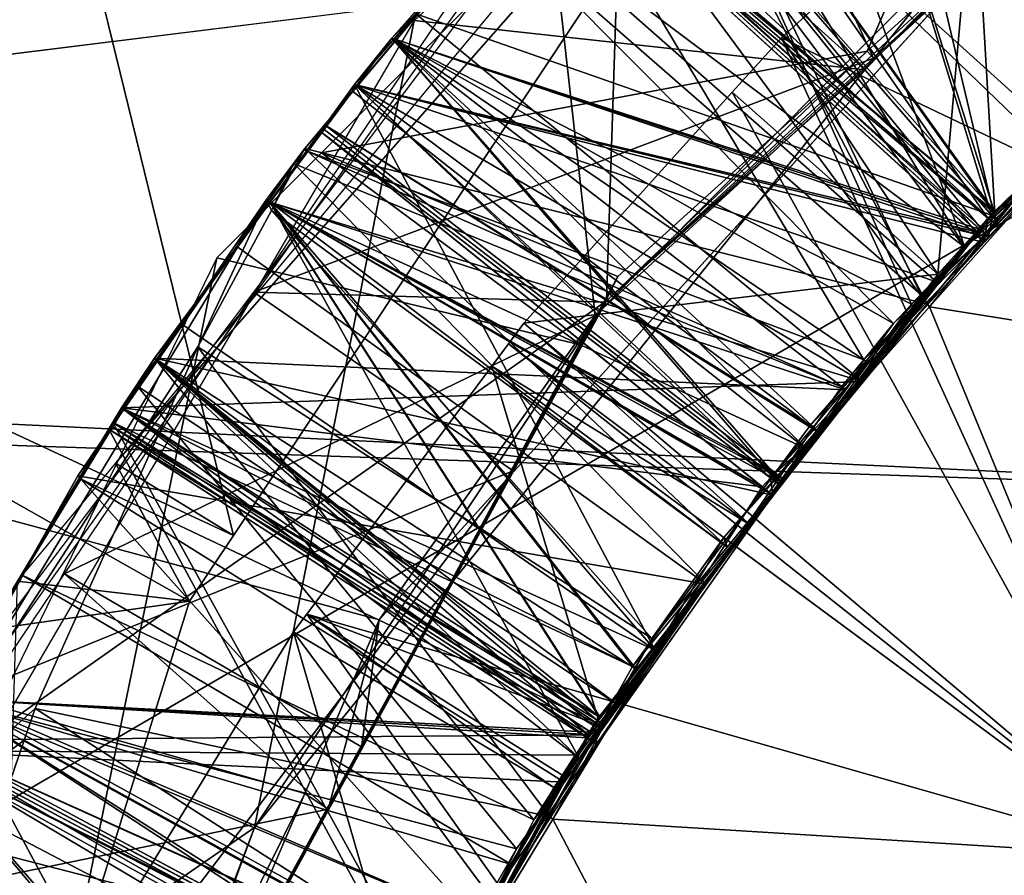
# Model space of a CAD drawing. Extents: x 0 to 200, y 18 to 95.
# Tile 286 of 491: x 143.08 to 143.525, y 48.11 to 48.497. Entities that reach past the tile are written whole.
import ezdxf

# ---------------------------------------------------------------- set-up
doc = ezdxf.new("R2010")
doc.units = 0

msp = doc.modelspace()

# ---------------------------------------------------------------- linework, layer by layer
for points in [[(98.615891, 49.815205, 36.34074), (174.799988, 52.227016, 37.339745), (174.799988, 47.227016, 36)], [(174.799988, 52.227016, 54.660255), (117.93441, 49.815205, 55.65926), (174.799988, 47.227016, 56)], [(141.5, 51.127014, 39.245003), (148.199997, 47.227016, 38.200001), (141.5, 47.227016, 38.200001)], [(141.5, 51.127014, 39.245003), (148.199997, 51.127014, 39.245003), (148.199997, 47.227016, 38.200001)], [(148.199997, 51.127014, 52.754997), (141.5, 51.127014, 52.754997), (141.5, 47.227016, 53.799999)], [(148.199997, 47.227016, 53.799999), (148.199997, 51.127014, 52.754997), (141.5, 47.227016, 53.799999)], [(159.5, 47.227016, 39.400002), (133, 50.527016, 40.284233), (133, 47.227016, 39.400002)], [(159.5, 50.527016, 40.284233), (133, 50.527016, 40.284233), (159.5, 47.227016, 39.400002)], [(159.5, 50.527016, 51.715767), (159.5, 47.227016, 52.599998), (133, 47.227016, 52.599998)], [(133, 50.527016, 51.715767), (159.5, 50.527016, 51.715767), (133, 47.227016, 52.599998)], [(136.799988, 48.614586, 55.650761), (165.799988, 49.996166, 55.348492), (165.799988, 47.227016, 55.75)], [(143.209076, 48.147202, 36.295479), (136.799988, 49.968212, 36.7467), (143.002884, 47.666229, 36.259899)], [(143.242783, 48.22583, 36.301296), (136.799988, 49.968212, 36.7467), (143.209076, 48.147202, 36.295479)], [(143.655121, 48.680332, 36.358921), (136.799988, 49.968212, 36.7467), (143.242783, 48.22583, 36.301296)], [(98.615891, 49.815205, 36.34074), (174.799988, 47.227016, 36), (98.275146, 47.227016, 36)], [(174.799988, 47.227016, 56), (117.93441, 49.815205, 55.65926), (118.275154, 47.227016, 56)], [(148.199997, 49.437199, 38.311367), (142.899994, 49.341759, 38.284569), (148.199997, 47.97237, 38.034798)], [(148.199997, 49.339703, 55.262104), (136.199997, 49.339703, 55.262104), (136.199997, 47.727016, 55.486832)], [(148.199997, 47.727016, 55.486832), (148.199997, 49.339703, 55.262104), (136.199997, 47.727016, 55.486832)], [(148.199997, 47.97237, 38.034798), (142.899994, 49.341759, 38.284569), (142.899994, 47.971859, 38.037628)], [(142.899994, 48.807293, 53.842369), (148.199997, 49.199657, 53.752979), (148.199997, 47.727016, 53.98436)], [(136.199997, 48.849297, 36.639542), (148.199997, 47.227016, 36.5), (136.199997, 47.227016, 36.5)], [(136.199997, 48.849297, 36.639542), (148.199997, 48.849297, 36.639542), (148.199997, 47.227016, 36.5)], [(143.463364, 48.483086, 35.130821), (143.616577, 48.837822, 35.197083), (143.21669, 48.437012, 35.228836)], [(143.775375, 48.765297, 35.105274), (143.616577, 48.837822, 35.197083), (143.463364, 48.483086, 35.130821)], [(165.431061, 47.89677, 57.972298), (135.799988, 48.817287, 57.894161), (135.799988, 45.636745, 57.894161)], [(165.312317, 48.817142, 57.892509), (135.799988, 48.817287, 57.894161), (165.431061, 47.89677, 57.972298)], [(142.766052, 48.455334, 34.06303), (143.041382, 48.816898, 34.108875), (143.176788, 48.26403, 34.49305)], [(143.041382, 48.816898, 34.108875), (143.431137, 48.64674, 34.501991), (143.176788, 48.26403, 34.49305)], [(142.899994, 48.807293, 53.842369), (148.199997, 47.727016, 53.98436), (142.899994, 47.727016, 53.98436)], [(143.775375, 48.765297, 35.105274), (143.463364, 48.483086, 35.130821), (143.466187, 48.479935, 34.802521)], [(143.769196, 48.755909, 34.777725), (143.775375, 48.765297, 35.105274), (143.466187, 48.479935, 34.802521)], [(143.389984, 48.644562, 34.7122), (143.769196, 48.755909, 34.777725), (143.466187, 48.479935, 34.802521)], [(143.431137, 48.64674, 34.501991), (143.494629, 48.742279, 34.504223), (143.123428, 48.296627, 34.537987)], [(143.481369, 48.72945, 37.407066), (143.434692, 48.68573, 37.410629), (143.584778, 48.476284, 37.56115)], [(143.653656, 48.532856, 37.555447), (143.481369, 48.72945, 37.407066), (143.584778, 48.476284, 37.56115)], [(143.329483, 48.581783, 37.887978), (143.451202, 48.703411, 37.878395), (143.521896, 48.404289, 37.739403)], [(143.452835, 48.704784, 38.108986), (143.362335, 48.615128, 38.116077), (143.552094, 48.443375, 38.264122)], [(143.451202, 48.703411, 37.878395), (143.663834, 48.548046, 37.726471), (143.521896, 48.404289, 37.739403)], [(143.699646, 48.571552, 38.251614), (143.452835, 48.704784, 38.108986), (143.552094, 48.443375, 38.264122)], [(143.349655, 48.60416, 34.386257), (143.434586, 48.68589, 34.379692), (143.519592, 48.408825, 34.2393)], [(143.349655, 48.60416, 35.786259), (143.434586, 48.68589, 35.77969), (143.520813, 48.410484, 35.639168)], [(143.434692, 48.68573, 37.410629), (143.368271, 48.623493, 37.415703), (143.584778, 48.476284, 37.56115)], [(143.434692, 48.68573, 36.710632), (143.408524, 48.661209, 36.712631), (143.595154, 48.486198, 36.860241)], [(143.434586, 48.68589, 34.379692), (143.615402, 48.497677, 34.230938), (143.519592, 48.408825, 34.2393)], [(143.434586, 48.68589, 35.77969), (143.618301, 48.499615, 35.630714), (143.520813, 48.410484, 35.639168)], [(143.724136, 48.590553, 36.849621), (143.434692, 48.68573, 36.710632), (143.595154, 48.486198, 36.860241)], [(143.340408, 48.363499, 36.212692), (143.655121, 48.680332, 36.358921), (143.242783, 48.22583, 36.301296)], [(143.665619, 48.662346, 36.185982), (143.655121, 48.680332, 36.358921), (143.340408, 48.363499, 36.212692)], [(143.317413, 48.568478, 36.118061), (143.665619, 48.662346, 36.185982), (143.340408, 48.363499, 36.212692)], [(143.408524, 48.661209, 36.712631), (143.368271, 48.623493, 36.715706), (143.50766, 48.394119, 36.868362)], [(143.586853, 48.477463, 36.861012), (143.408524, 48.661209, 36.712631), (143.50766, 48.394119, 36.868362)], [(143.595154, 48.486198, 36.860241), (143.408524, 48.661209, 36.712631), (143.586853, 48.477463, 36.861012)], [(143.431137, 48.64674, 34.501991), (143.123428, 48.296627, 34.537987), (143.176788, 48.26403, 34.49305)], [(143.389984, 48.644562, 34.7122), (143.466187, 48.479935, 34.802521), (143.186096, 48.37397, 34.73114)], [(143.368271, 48.623493, 36.715706), (143.248367, 48.488934, 36.725746), (143.483414, 48.368599, 36.870613)], [(143.368271, 48.623493, 36.715706), (143.324966, 48.575684, 36.488358), (143.248367, 48.488934, 36.725746)], [(143.368271, 48.623493, 37.415703), (143.294983, 48.54126, 37.421841), (143.487671, 48.372982, 37.570217)], [(143.368271, 48.623493, 34.615704), (143.322998, 48.572701, 34.619495), (143.51796, 48.407497, 34.767429)], [(143.368271, 48.623493, 35.315704), (143.324173, 48.57402, 35.319397), (143.521301, 48.409958, 35.467167)], [(143.368271, 48.623493, 36.015705), (143.325348, 48.575325, 36.019299), (143.520477, 48.410156, 36.167194)], [(143.50766, 48.394119, 36.868362), (143.368271, 48.623493, 36.715706), (143.483414, 48.368599, 36.870613)], [(143.584778, 48.476284, 37.56115), (143.368271, 48.623493, 37.415703), (143.487671, 48.372982, 37.570217)], [(143.615616, 48.497826, 34.758915), (143.368271, 48.623493, 34.615704), (143.51796, 48.407497, 34.767429)], [(143.618332, 48.499622, 35.45871), (143.368271, 48.623493, 35.315704), (143.521301, 48.409958, 35.467167)], [(143.61908, 48.501068, 36.158611), (143.368271, 48.623493, 36.015705), (143.520477, 48.410156, 36.167194)], [(136.799988, 48.614586, 55.650761), (165.799988, 47.227016, 55.75), (136.799988, 47.227016, 55.650761)], [(143.362335, 48.615128, 38.116077), (143.331284, 48.584347, 38.118515), (143.490524, 48.368568, 38.270321)], [(143.54689, 48.437046, 38.264645), (143.362335, 48.615128, 38.116077), (143.490524, 48.368568, 38.270321)], [(143.552094, 48.443375, 38.264122), (143.362335, 48.615128, 38.116077), (143.54689, 48.437046, 38.264645)], [(143.353195, 48.606995, 35.415131), (143.345428, 48.370136, 35.512398), (143.021378, 48.141644, 35.447083)], [(143.259338, 48.500019, 34.39394), (143.349655, 48.60416, 34.386257), (143.519592, 48.408825, 34.2393)], [(143.301697, 48.548855, 37.190338), (143.349655, 48.60416, 37.18626), (143.506943, 48.394814, 37.040508)], [(143.322662, 48.573032, 35.088554), (143.349655, 48.60416, 35.086258), (143.516312, 48.39658, 34.940018)], [(143.323822, 48.574364, 35.788456), (143.349655, 48.60416, 35.786259), (143.520813, 48.410484, 35.639168)], [(143.324966, 48.575684, 36.488358), (143.349655, 48.60416, 36.486259), (143.518082, 48.398945, 36.339825)], [(143.353195, 48.606995, 35.415131), (143.499817, 48.513069, 35.499672), (143.345428, 48.370136, 35.512398)], [(143.349655, 48.60416, 37.18626), (143.64502, 48.524315, 37.028389), (143.506943, 48.394814, 37.040508)], [(143.349655, 48.60416, 35.086258), (143.611847, 48.501904, 34.930916), (143.516312, 48.39658, 34.940018)], [(143.349655, 48.60416, 36.486259), (143.616928, 48.503628, 36.330612), (143.518082, 48.398945, 36.339825)], [(143.555069, 48.589943, 35.820885), (143.34761, 48.578129, 35.918091), (143.462265, 48.474636, 35.829838)], [(143.499817, 48.513069, 35.499672), (143.555069, 48.589943, 35.820885), (143.462265, 48.474636, 35.829838)], [(143.331284, 48.584347, 38.118515), (143.20903, 48.438969, 38.129292), (143.490524, 48.368568, 38.270321)], [(143.331284, 48.584347, 38.118515), (143.323547, 48.575836, 37.888447), (143.20903, 48.438969, 38.129292)], [(143.323547, 48.575836, 37.888447), (143.329483, 48.581783, 37.887978), (143.521896, 48.404289, 37.739403)], [(143.51178, 48.569389, 33.991543), (143.528854, 48.58511, 33.990662), (143.774979, 48.322166, 33.629288)], [(143.528854, 48.58511, 33.990662), (143.51178, 48.569389, 33.991543), (143.597565, 48.480019, 34.060551)], [(143.34761, 48.578129, 35.918091), (143.258575, 48.496941, 35.924824), (143.462265, 48.474636, 35.829838)], [(143.208649, 48.438442, 37.898426), (143.323547, 48.575836, 37.888447), (143.461853, 48.343475, 37.744873)], [(143.20903, 48.438969, 38.129292), (143.323547, 48.575836, 37.888447), (143.208649, 48.438442, 37.898426)], [(143.231567, 48.468006, 36.4963), (143.324966, 48.575684, 36.488358), (143.518082, 48.398945, 36.339825)], [(143.248367, 48.488934, 36.725746), (143.324966, 48.575684, 36.488358), (143.231567, 48.468006, 36.4963)], [(143.231567, 48.468006, 35.796303), (143.323822, 48.574364, 35.788456), (143.51358, 48.401226, 35.639919)], [(143.248367, 48.488934, 36.025745), (143.323822, 48.574364, 35.788456), (143.231567, 48.468006, 35.796303)], [(143.231567, 48.468006, 35.096302), (143.322662, 48.573032, 35.088554), (143.516312, 48.39658, 34.940018)], [(143.248367, 48.488934, 35.325748), (143.322662, 48.573032, 35.088554), (143.231567, 48.468006, 35.096302)], [(143.325348, 48.575325, 36.019299), (143.248367, 48.488934, 36.025745), (143.514465, 48.402458, 36.16782)], [(143.325348, 48.575325, 36.019299), (143.323822, 48.574364, 35.788456), (143.248367, 48.488934, 36.025745)], [(143.324173, 48.57402, 35.319397), (143.248367, 48.488934, 35.325748), (143.512985, 48.401684, 35.467918)], [(143.324173, 48.57402, 35.319397), (143.322662, 48.573032, 35.088554), (143.248367, 48.488934, 35.325748)], [(143.322998, 48.572701, 34.619495), (143.248367, 48.488934, 34.625748), (143.512329, 48.400261, 34.768017)], [(143.322998, 48.572701, 34.619495), (143.259338, 48.500019, 34.39394), (143.248367, 48.488934, 34.625748)], [(143.51796, 48.407497, 34.767429), (143.322998, 48.572701, 34.619495), (143.512329, 48.400261, 34.768017)], [(143.323547, 48.575836, 37.888447), (143.521896, 48.404289, 37.739403), (143.461853, 48.343475, 37.744873)], [(143.323822, 48.574364, 35.788456), (143.520813, 48.410484, 35.639168), (143.51358, 48.401226, 35.639919)], [(143.514633, 48.403801, 35.467747), (143.324173, 48.57402, 35.319397), (143.512985, 48.401684, 35.467918)], [(143.521301, 48.409958, 35.467167), (143.324173, 48.57402, 35.319397), (143.514633, 48.403801, 35.467747)], [(143.520477, 48.410156, 36.167194), (143.325348, 48.575325, 36.019299), (143.514465, 48.402458, 36.16782)], [(143.317413, 48.568478, 36.118061), (143.340408, 48.363499, 36.212692), (143.100464, 48.246647, 36.139759)], [(143.424576, 48.48914, 33.996033), (143.51178, 48.569389, 33.991543), (143.774979, 48.322166, 33.629288)], [(143.51178, 48.569389, 33.991543), (143.424576, 48.48914, 33.996033), (143.495255, 48.382198, 34.069611)], [(143.521225, 48.40712, 34.067307), (143.51178, 48.569389, 33.991543), (143.495255, 48.382198, 34.069611)], [(143.597565, 48.480019, 34.060551), (143.51178, 48.569389, 33.991543), (143.521225, 48.40712, 34.067307)], [(143.231567, 48.468006, 37.196301), (143.301697, 48.548855, 37.190338), (143.49469, 48.378761, 37.041801)], [(143.248367, 48.488934, 37.425747), (143.301697, 48.548855, 37.190338), (143.231567, 48.468006, 37.196301)], [(143.294983, 48.54126, 37.421841), (143.301697, 48.548855, 37.190338), (143.248367, 48.488934, 37.425747)], [(143.301697, 48.548855, 37.190338), (143.506943, 48.394814, 37.040508), (143.49469, 48.378761, 37.041801)], [(143.663834, 48.548046, 37.726471), (143.584778, 48.476284, 37.56115), (143.521896, 48.404289, 37.739403)], [(143.294983, 48.54126, 37.421841), (143.248367, 48.488934, 37.425747), (143.475327, 48.359844, 37.571373)], [(143.487671, 48.372982, 37.570217), (143.294983, 48.54126, 37.421841), (143.475327, 48.359844, 37.571373)], [(143.64502, 48.524315, 37.028389), (143.586853, 48.477463, 36.861012), (143.506943, 48.394814, 37.040508)], [(143.499817, 48.513069, 35.499672), (143.462265, 48.474636, 35.829838), (143.345428, 48.370136, 35.512398)], [(143.611847, 48.501904, 34.930916), (143.615616, 48.497826, 34.758915), (143.516312, 48.39658, 34.940018)], [(143.616928, 48.503628, 36.330612), (143.520477, 48.410156, 36.167194), (143.518082, 48.398945, 36.339825)], [(143.616928, 48.503628, 36.330612), (143.61908, 48.501068, 36.158611), (143.520477, 48.410156, 36.167194)], [(143.186386, 48.13187, 35.856461), (143.258575, 48.496941, 35.924824), (142.94841, 47.967308, 35.95908)], [(143.462265, 48.474636, 35.829838), (143.258575, 48.496941, 35.924824), (143.186386, 48.13187, 35.856461)], [(143.231567, 48.468006, 34.396301), (143.259338, 48.500019, 34.39394), (143.461029, 48.333599, 34.245403)], [(143.248367, 48.488934, 34.625748), (143.259338, 48.500019, 34.39394), (143.231567, 48.468006, 34.396301)], [(143.259338, 48.500019, 34.39394), (143.519592, 48.408825, 34.2393), (143.461029, 48.333599, 34.245403)], [(143.609116, 48.499378, 38.386562), (143.491577, 48.367382, 38.386562), (143.774979, 48.322166, 38.629288)], [(143.609116, 48.499378, 38.386562), (143.54689, 48.437046, 38.264645), (143.491577, 48.367382, 38.386562)], [(143.615616, 48.497826, 34.758915), (143.51796, 48.407497, 34.767429), (143.516312, 48.39658, 34.940018)], [(143.615402, 48.497677, 34.230938), (143.597565, 48.480019, 34.060551), (143.519592, 48.408825, 34.2393)], [(143.520813, 48.410484, 35.639168), (143.618332, 48.499622, 35.45871), (143.521301, 48.409958, 35.467167)], [(143.618301, 48.499615, 35.630714), (143.618332, 48.499622, 35.45871), (143.520813, 48.410484, 35.639168)], [(143.248367, 48.488934, 37.425747), (143.193359, 48.414715, 37.430893), (143.453781, 48.329823, 37.573738)], [(143.248367, 48.488934, 37.425747), (143.231567, 48.468006, 37.196301), (143.193359, 48.414715, 37.430893)], [(143.248367, 48.488934, 34.625748), (143.216766, 48.446301, 34.628704), (143.424042, 48.286613, 34.777225)], [(143.248367, 48.488934, 34.625748), (143.231567, 48.468006, 34.396301), (143.216766, 48.446301, 34.628704)], [(143.248367, 48.488934, 35.325748), (143.217819, 48.447704, 35.328606), (143.424988, 48.287827, 35.477127)], [(143.248367, 48.488934, 35.325748), (143.231567, 48.468006, 35.096302), (143.217819, 48.447704, 35.328606)], [(143.248367, 48.488934, 36.025745), (143.218857, 48.449123, 36.028507), (143.442322, 48.310036, 36.175323)], [(143.248367, 48.488934, 36.025745), (143.231567, 48.468006, 35.796303), (143.218857, 48.449123, 36.028507)], [(143.248367, 48.488934, 36.725746), (143.230591, 48.464966, 36.727409), (143.435684, 48.303383, 36.875786)], [(143.248367, 48.488934, 36.725746), (143.231567, 48.468006, 36.4963), (143.230591, 48.464966, 36.727409)], [(143.512329, 48.400261, 34.768017), (143.248367, 48.488934, 34.625748), (143.424042, 48.286613, 34.777225)], [(143.512985, 48.401684, 35.467918), (143.248367, 48.488934, 35.325748), (143.424988, 48.287827, 35.477127)], [(143.483414, 48.368599, 36.870613), (143.248367, 48.488934, 36.725746), (143.435684, 48.303383, 36.875786)], [(143.514465, 48.402458, 36.16782), (143.248367, 48.488934, 36.025745), (143.442322, 48.310036, 36.175323)], [(143.462982, 48.342648, 37.572727), (143.248367, 48.488934, 37.425747), (143.453781, 48.329823, 37.573738)], [(143.475327, 48.359844, 37.571373), (143.248367, 48.488934, 37.425747), (143.462982, 48.342648, 37.572727)], [(143.402328, 48.464458, 33.997288), (143.424576, 48.48914, 33.996033), (143.593796, 48.118694, 33.629288)], [(143.424576, 48.48914, 33.996033), (143.402328, 48.464458, 33.997288), (143.495255, 48.382198, 34.069611)], [(143.424576, 48.48914, 33.996033), (143.774979, 48.322166, 33.629288), (143.593796, 48.118694, 33.629288)], [(143.463364, 48.483086, 35.130821), (143.21669, 48.437012, 35.228836), (143.350677, 48.381157, 35.140049)], [(143.466187, 48.479935, 34.802521), (143.463364, 48.483086, 35.130821), (143.34491, 48.369488, 34.812447)], [(143.463364, 48.483086, 35.130821), (143.350677, 48.381157, 35.140049), (143.34491, 48.369488, 34.812447)], [(143.186096, 48.37397, 34.73114), (143.466187, 48.479935, 34.802521), (143.34491, 48.369488, 34.812447)], [(143.519592, 48.408825, 34.2393), (143.597565, 48.480019, 34.060551), (143.521225, 48.40712, 34.067307)], [(143.345428, 48.370136, 35.512398), (143.462265, 48.474636, 35.829838), (143.186386, 48.13187, 35.856461)], [(143.521896, 48.404289, 37.739403), (143.584778, 48.476284, 37.56115), (143.487671, 48.372982, 37.570217)], [(143.506943, 48.394814, 37.040508), (143.586853, 48.477463, 36.861012), (143.50766, 48.394119, 36.868362)], [(143.193253, 48.414822, 37.199955), (143.231567, 48.468006, 37.196301), (143.367523, 48.212044, 37.055218)], [(143.193253, 48.414822, 34.399952), (143.231567, 48.468006, 34.396301), (143.461029, 48.333599, 34.245403)], [(143.231567, 48.468006, 37.196301), (143.193253, 48.414822, 37.199955), (143.193359, 48.414715, 37.430893)], [(143.216766, 48.446301, 34.628704), (143.231567, 48.468006, 34.396301), (143.193253, 48.414822, 34.399952)], [(143.216232, 48.446712, 35.097763), (143.231567, 48.468006, 35.096302), (143.419617, 48.289993, 34.94923)], [(143.217819, 48.447704, 35.328606), (143.231567, 48.468006, 35.096302), (143.216232, 48.446712, 35.097763)], [(143.217255, 48.448132, 35.797665), (143.231567, 48.468006, 35.796303), (143.424942, 48.287815, 35.649132)], [(143.218857, 48.449123, 36.028507), (143.231567, 48.468006, 35.796303), (143.217255, 48.448132, 35.797665)], [(143.218292, 48.449562, 36.497566), (143.231567, 48.468006, 36.4963), (143.437607, 48.313721, 36.347328)], [(143.230591, 48.464966, 36.727409), (143.231567, 48.468006, 36.4963), (143.218292, 48.449562, 36.497566)], [(143.231567, 48.468006, 37.196301), (143.49469, 48.378761, 37.041801), (143.367523, 48.212044, 37.055218)], [(143.231567, 48.468006, 35.796303), (143.51358, 48.401226, 35.639919), (143.424942, 48.287815, 35.649132)], [(143.231567, 48.468006, 35.096302), (143.516312, 48.39658, 34.940018), (143.419617, 48.289993, 34.94923)], [(143.231567, 48.468006, 36.4963), (143.518082, 48.398945, 36.339825), (143.437607, 48.313721, 36.347328)], [(143.230591, 48.464966, 36.727409), (143.193359, 48.414715, 36.730896), (143.435684, 48.303383, 36.875786)], [(143.230591, 48.464966, 36.727409), (143.218292, 48.449562, 36.497566), (143.193359, 48.414715, 36.730896)], [(143.308121, 48.359978, 34.002598), (143.402328, 48.464458, 33.997288), (143.593796, 48.118694, 33.629288)], [(143.495255, 48.382198, 34.069611), (143.402328, 48.464458, 33.997288), (143.308121, 48.359978, 34.002598)], [(142.766052, 48.455334, 34.06303), (143.156998, 48.234245, 34.492352), (142.654587, 48.162773, 34.041126)], [(142.766052, 48.455334, 34.06303), (143.176788, 48.26403, 34.49305), (143.156998, 48.234245, 34.492352)], [(143.193253, 48.414822, 36.499954), (143.218292, 48.449562, 36.497566), (143.421799, 48.292248, 36.349033)], [(143.218292, 48.449562, 36.497566), (143.193253, 48.414822, 36.499954), (143.193359, 48.414715, 36.730896)], [(143.193253, 48.414822, 35.799953), (143.217255, 48.448132, 35.797665), (143.424942, 48.287815, 35.649132)], [(143.217255, 48.448132, 35.797665), (143.193253, 48.414822, 35.799953), (143.193359, 48.414715, 36.030895)], [(143.218857, 48.449123, 36.028507), (143.193359, 48.414715, 36.030895), (143.425919, 48.289009, 36.177032)], [(143.218857, 48.449123, 36.028507), (143.217255, 48.448132, 35.797665), (143.193359, 48.414715, 36.030895)], [(143.217819, 48.447704, 35.328606), (143.193359, 48.414715, 35.330894), (143.424988, 48.287827, 35.477127)], [(143.217819, 48.447704, 35.328606), (143.216232, 48.446712, 35.097763), (143.193359, 48.414715, 35.330894)], [(143.218292, 48.449562, 36.497566), (143.437607, 48.313721, 36.347328), (143.421799, 48.292248, 36.349033)], [(143.442322, 48.310036, 36.175323), (143.218857, 48.449123, 36.028507), (143.425919, 48.289009, 36.177032)], [(143.193253, 48.414822, 35.099953), (143.216232, 48.446712, 35.097763), (143.415939, 48.285942, 34.949581)], [(143.216232, 48.446712, 35.097763), (143.193253, 48.414822, 35.099953), (143.193359, 48.414715, 35.330894)], [(143.216766, 48.446301, 34.628704), (143.193253, 48.414822, 34.399952), (143.193359, 48.414715, 34.630894)], [(143.216766, 48.446301, 34.628704), (143.193359, 48.414715, 34.630894), (143.42067, 48.282272, 34.77758)], [(143.216232, 48.446712, 35.097763), (143.419617, 48.289993, 34.94923), (143.415939, 48.285942, 34.949581)], [(143.424042, 48.286613, 34.777225), (143.216766, 48.446301, 34.628704), (143.42067, 48.282272, 34.77758)], [(143.20903, 48.438969, 38.129292), (143.195267, 48.413414, 38.133095), (143.400085, 48.258686, 38.279427)], [(143.20903, 48.438969, 38.129292), (143.203995, 48.432259, 38.129292), (143.195267, 48.413414, 38.133095)], [(143.20903, 48.438969, 38.129292), (143.208649, 48.438442, 37.898426), (143.203995, 48.432259, 38.129292)], [(143.203995, 48.432259, 38.129292), (143.208649, 48.438442, 37.898426), (143.204254, 48.432087, 37.898857)], [(143.204254, 48.432087, 37.898857), (143.208649, 48.438442, 37.898426), (143.451767, 48.331276, 37.745888)], [(143.208649, 48.438442, 37.898426), (143.461853, 48.343475, 37.744873), (143.451767, 48.331276, 37.745888)], [(143.490524, 48.368568, 38.270321), (143.20903, 48.438969, 38.129292), (143.400085, 48.258686, 38.279427)], [(143.21669, 48.437012, 35.228836), (143.169327, 48.389538, 35.232597), (143.333755, 48.350204, 35.142193)], [(143.350677, 48.381157, 35.140049), (143.21669, 48.437012, 35.228836), (143.333755, 48.350204, 35.142193)], [(143.54689, 48.437046, 38.264645), (143.490524, 48.368568, 38.270321), (143.491577, 48.367382, 38.386562)], [(143.203995, 48.432259, 38.129292), (143.204254, 48.432087, 37.898857), (143.178329, 48.394714, 37.90139)], [(143.191727, 48.41592, 38.129292), (143.203995, 48.432259, 38.129292), (143.178329, 48.394714, 37.90139)], [(143.178329, 48.394714, 37.90139), (143.204254, 48.432087, 37.898857), (143.390564, 48.242023, 37.752815)], [(143.203995, 48.432259, 38.129292), (143.191727, 48.41592, 38.129292), (143.195267, 48.413414, 38.133095)], [(143.204254, 48.432087, 37.898857), (143.451767, 48.331276, 37.745888), (143.390564, 48.242023, 37.752815)], [(143.191727, 48.41592, 38.129292), (143.10643, 48.291023, 37.908424), (143.010757, 48.117832, 38.129292)], [(143.16069, 48.349243, 38.142651), (143.191727, 48.41592, 38.129292), (143.010757, 48.117832, 38.129292)], [(143.191727, 48.41592, 38.129292), (143.178329, 48.394714, 37.90139), (143.10643, 48.291023, 37.908424)], [(143.126221, 48.321777, 35.806343), (143.193253, 48.414822, 35.799953), (143.342224, 48.181965, 35.65773)], [(143.126221, 48.321777, 36.506344), (143.193253, 48.414822, 36.499954), (143.35733, 48.204674, 36.355988)], [(143.126221, 48.321777, 35.106342), (143.193253, 48.414822, 35.099953), (143.415939, 48.285942, 34.949581)], [(143.141068, 48.344131, 34.635788), (143.193253, 48.414822, 34.399952), (143.126221, 48.321777, 34.406345)], [(143.193253, 48.414822, 34.399952), (143.461029, 48.333599, 34.245403), (143.126221, 48.321777, 34.406345)], [(143.141068, 48.344131, 35.335789), (143.193253, 48.414822, 35.099953), (143.126221, 48.321777, 35.106342)], [(143.141068, 48.344131, 36.035789), (143.193253, 48.414822, 35.799953), (143.126221, 48.321777, 35.806343)], [(143.141068, 48.344131, 36.73579), (143.193253, 48.414822, 36.499954), (143.126221, 48.321777, 36.506344)], [(143.193359, 48.414715, 34.630894), (143.193253, 48.414822, 34.399952), (143.141068, 48.344131, 34.635788)], [(143.193359, 48.414715, 35.330894), (143.193253, 48.414822, 35.099953), (143.141068, 48.344131, 35.335789)], [(143.193359, 48.414715, 36.030895), (143.193253, 48.414822, 35.799953), (143.141068, 48.344131, 36.035789)], [(143.193359, 48.414715, 36.730896), (143.193253, 48.414822, 36.499954), (143.141068, 48.344131, 36.73579)], [(143.193359, 48.414715, 36.730896), (143.141068, 48.344131, 36.73579), (143.33313, 48.163277, 36.886894)], [(143.193359, 48.414715, 35.330894), (143.141068, 48.344131, 35.335789), (143.342804, 48.181511, 35.485729)], [(143.193359, 48.414715, 36.030895), (143.141068, 48.344131, 36.035789), (143.359039, 48.203335, 36.183987)], [(143.193359, 48.414715, 34.630894), (143.141068, 48.344131, 34.635788), (143.42067, 48.282272, 34.77758)], [(143.193359, 48.414715, 37.430893), (143.141068, 48.344131, 37.435791), (143.453781, 48.329823, 37.573738)], [(143.193359, 48.414715, 37.430893), (143.153427, 48.359528, 37.203751), (143.141068, 48.344131, 37.435791)], [(143.153427, 48.359528, 37.203751), (143.193253, 48.414822, 37.199955), (143.367523, 48.212044, 37.055218)], [(143.193359, 48.414715, 37.430893), (143.193253, 48.414822, 37.199955), (143.153427, 48.359528, 37.203751)], [(143.193954, 48.41098, 38.133457), (143.191727, 48.41592, 38.129292), (143.16069, 48.349243, 38.142651)], [(143.195267, 48.413414, 38.133095), (143.191727, 48.41592, 38.129292), (143.193954, 48.41098, 38.133457)], [(143.193253, 48.414822, 35.799953), (143.424942, 48.287815, 35.649132), (143.342224, 48.181965, 35.65773)], [(143.193253, 48.414822, 36.499954), (143.421799, 48.292248, 36.349033), (143.35733, 48.204674, 36.355988)], [(143.435684, 48.303383, 36.875786), (143.193359, 48.414715, 36.730896), (143.33313, 48.163277, 36.886894)], [(143.424988, 48.287827, 35.477127), (143.193359, 48.414715, 35.330894), (143.342804, 48.181511, 35.485729)], [(143.425919, 48.289009, 36.177032), (143.193359, 48.414715, 36.030895), (143.359039, 48.203335, 36.183987)], [(143.195267, 48.413414, 38.133095), (143.193954, 48.41098, 38.133457), (143.400085, 48.258686, 38.279427)], [(143.193954, 48.41098, 38.133457), (143.16069, 48.349243, 38.142651), (143.366043, 48.217327, 38.282852)], [(143.400085, 48.258686, 38.279427), (143.193954, 48.41098, 38.133457), (143.366043, 48.217327, 38.282852)], [(143.519592, 48.408825, 34.2393), (143.495255, 48.382198, 34.069611), (143.461029, 48.333599, 34.245403)], [(143.519592, 48.408825, 34.2393), (143.521225, 48.40712, 34.067307), (143.495255, 48.382198, 34.069611)], [(143.51796, 48.407497, 34.767429), (143.512329, 48.400261, 34.768017), (143.516312, 48.39658, 34.940018)], [(143.520813, 48.410484, 35.639168), (143.512985, 48.401684, 35.467918), (143.51358, 48.401226, 35.639919)], [(143.520813, 48.410484, 35.639168), (143.514633, 48.403801, 35.467747), (143.512985, 48.401684, 35.467918)], [(143.520477, 48.410156, 36.167194), (143.514465, 48.402458, 36.16782), (143.518082, 48.398945, 36.339825)], [(143.520813, 48.410484, 35.639168), (143.521301, 48.409958, 35.467167), (143.514633, 48.403801, 35.467747)], [(143.521896, 48.404289, 37.739403), (143.475327, 48.359844, 37.571373), (143.461853, 48.343475, 37.744873)], [(143.521896, 48.404289, 37.739403), (143.487671, 48.372982, 37.570217), (143.475327, 48.359844, 37.571373)], [(143.419617, 48.289993, 34.94923), (143.512329, 48.400261, 34.768017), (143.424042, 48.286613, 34.777225)], [(143.516312, 48.39658, 34.940018), (143.512329, 48.400261, 34.768017), (143.419617, 48.289993, 34.94923)], [(143.512985, 48.401684, 35.467918), (143.424988, 48.287827, 35.477127), (143.424942, 48.287815, 35.649132)], [(143.51358, 48.401226, 35.639919), (143.512985, 48.401684, 35.467918), (143.424942, 48.287815, 35.649132)], [(143.437607, 48.313721, 36.347328), (143.514465, 48.402458, 36.16782), (143.442322, 48.310036, 36.175323)], [(143.518082, 48.398945, 36.339825), (143.514465, 48.402458, 36.16782), (143.437607, 48.313721, 36.347328)], [(143.10643, 48.291023, 37.908424), (143.178329, 48.394714, 37.90139), (143.390564, 48.242023, 37.752815)], [(143.49469, 48.378761, 37.041801), (143.50766, 48.394119, 36.868362), (143.483414, 48.368599, 36.870613)], [(143.506943, 48.394814, 37.040508), (143.50766, 48.394119, 36.868362), (143.49469, 48.378761, 37.041801)], [(143.057327, 47.844631, 35.177223), (143.169327, 48.389538, 35.232597), (142.892792, 47.821873, 35.267956)], [(143.333755, 48.350204, 35.142193), (143.169327, 48.389538, 35.232597), (143.057327, 47.844631, 35.177223)], [(143.495255, 48.382198, 34.069611), (143.308121, 48.359978, 34.002598), (143.410522, 48.268795, 34.078671)], [(143.34491, 48.369488, 34.812447), (143.350677, 48.381157, 35.140049), (143.333755, 48.350204, 35.142193)], [(143.461029, 48.333599, 34.245403), (143.495255, 48.382198, 34.069611), (143.410522, 48.268795, 34.078671)], [(143.49469, 48.378761, 37.041801), (143.435684, 48.303383, 36.875786), (143.367523, 48.212044, 37.055218)], [(143.49469, 48.378761, 37.041801), (143.483414, 48.368599, 36.870613), (143.435684, 48.303383, 36.875786)], [(143.186096, 48.37397, 34.73114), (143.303284, 48.293144, 34.817707), (143.046051, 48.188095, 34.744152)], [(143.186096, 48.37397, 34.73114), (143.34491, 48.369488, 34.812447), (143.303284, 48.293144, 34.817707)], [(143.021378, 48.141644, 35.447083), (143.345428, 48.370136, 35.512398), (143.119568, 47.956146, 35.540928)], [(143.345428, 48.370136, 35.512398), (143.186386, 48.13187, 35.856461), (143.119568, 47.956146, 35.540928)], [(143.34491, 48.369488, 34.812447), (143.333755, 48.350204, 35.142193), (143.303284, 48.293144, 34.817707)], [(143.398605, 48.262985, 38.386562), (143.490524, 48.368568, 38.270321), (143.400085, 48.258686, 38.279427)], [(143.491577, 48.367382, 38.386562), (143.490524, 48.368568, 38.270321), (143.398605, 48.262985, 38.386562)], [(143.491577, 48.367382, 38.386562), (143.398605, 48.262985, 38.386562), (143.593796, 48.118694, 38.629288)], [(143.774979, 48.322166, 38.629288), (143.491577, 48.367382, 38.386562), (143.593796, 48.118694, 38.629288)], [(143.100464, 48.246647, 36.139759), (143.340408, 48.363499, 36.212692), (143.234787, 48.168316, 36.226116)], [(143.340408, 48.363499, 36.212692), (143.242783, 48.22583, 36.301296), (143.234787, 48.168316, 36.226116)], [(143.126221, 48.321777, 37.206345), (143.153427, 48.359528, 37.203751), (143.367523, 48.212044, 37.055218)], [(143.141068, 48.344131, 37.435791), (143.153427, 48.359528, 37.203751), (143.126221, 48.321777, 37.206345)], [(143.301224, 48.350727, 34.003033), (143.308121, 48.359978, 34.002598), (143.593796, 48.118694, 33.629288)], [(143.308121, 48.359978, 34.002598), (143.301224, 48.350727, 34.003033), (143.410522, 48.268795, 34.078671)], [(143.461853, 48.343475, 37.744873), (143.475327, 48.359844, 37.571373), (143.462982, 48.342648, 37.572727)], [(143.333755, 48.350204, 35.142193), (143.057327, 47.844631, 35.177223), (143.051498, 47.831371, 34.849525)], [(143.303284, 48.293144, 34.817707), (143.333755, 48.350204, 35.142193), (143.051498, 47.831371, 34.849525)], [(143.293655, 48.340572, 34.00351), (143.301224, 48.350727, 34.003033), (143.593796, 48.118694, 33.629288)], [(143.301224, 48.350727, 34.003033), (143.293655, 48.340572, 34.00351), (143.410522, 48.268795, 34.078671)], [(143.087128, 48.185684, 38.166389), (143.16069, 48.349243, 38.142651), (143.010757, 48.117832, 38.129292)], [(143.16069, 48.349243, 38.142651), (143.087128, 48.185684, 38.166389), (143.319656, 48.136784, 38.288803)], [(143.366043, 48.217327, 38.282852), (143.16069, 48.349243, 38.142651), (143.319656, 48.136784, 38.288803)], [(143.141068, 48.344131, 36.73579), (143.081268, 48.246078, 36.742188), (143.312683, 48.135326, 36.889111)], [(143.141068, 48.344131, 36.73579), (143.122269, 48.31509, 36.506775), (143.081268, 48.246078, 36.742188)], [(143.141068, 48.344131, 34.635788), (143.121216, 48.311588, 34.637913), (143.339661, 48.178005, 34.78603)], [(143.141068, 48.344131, 34.635788), (143.126221, 48.321777, 34.406345), (143.121216, 48.311588, 34.637913)], [(143.141068, 48.344131, 35.335789), (143.122131, 48.313091, 35.337814), (143.33699, 48.173981, 35.48634)], [(143.141068, 48.344131, 35.335789), (143.126221, 48.321777, 35.106342), (143.122131, 48.313091, 35.337814)], [(143.141068, 48.344131, 36.73579), (143.126221, 48.321777, 36.506344), (143.122269, 48.31509, 36.506775)], [(143.141068, 48.344131, 36.035789), (143.123062, 48.314606, 36.037716), (143.341217, 48.180485, 36.185844)], [(143.141068, 48.344131, 36.035789), (143.126221, 48.321777, 35.806343), (143.123062, 48.314606, 36.037716)], [(143.133392, 48.331566, 37.436611), (143.141068, 48.344131, 37.435791), (143.126221, 48.321777, 37.206345)], [(143.141068, 48.344131, 37.435791), (143.133392, 48.331566, 37.436611), (143.351227, 48.186951, 37.584995)], [(143.33313, 48.163277, 36.886894), (143.141068, 48.344131, 36.73579), (143.312683, 48.135326, 36.889111)], [(143.342804, 48.181511, 35.485729), (143.141068, 48.344131, 35.335789), (143.33699, 48.173981, 35.48634)], [(143.42067, 48.282272, 34.77758), (143.141068, 48.344131, 34.635788), (143.339661, 48.178005, 34.78603)], [(143.359039, 48.203335, 36.183987), (143.141068, 48.344131, 36.035789), (143.341217, 48.180485, 36.185844)], [(143.453781, 48.329823, 37.573738), (143.141068, 48.344131, 37.435791), (143.351227, 48.186951, 37.584995)], [(143.209946, 48.228325, 34.008778), (143.293655, 48.340572, 34.00351), (143.593796, 48.118694, 33.629288)], [(143.293655, 48.340572, 34.00351), (143.209946, 48.228325, 34.008778), (143.342606, 48.177921, 34.08593)], [(143.410522, 48.268795, 34.078671), (143.293655, 48.340572, 34.00351), (143.342606, 48.177921, 34.08593)], [(143.451767, 48.331276, 37.745888), (143.461853, 48.343475, 37.744873), (143.453781, 48.329823, 37.573738)], [(143.461853, 48.343475, 37.744873), (143.462982, 48.342648, 37.572727), (143.453781, 48.329823, 37.573738)], [(143.133392, 48.331566, 37.436611), (143.047226, 48.190254, 37.445831), (143.304733, 48.122169, 37.590099)], [(143.133392, 48.331566, 37.436611), (143.126221, 48.321777, 37.206345), (143.047226, 48.190254, 37.445831)], [(143.126221, 48.321777, 34.406345), (143.461029, 48.333599, 34.245403), (143.340866, 48.179226, 34.257919)], [(143.351227, 48.186951, 37.584995), (143.133392, 48.331566, 37.436611), (143.304733, 48.122169, 37.590099)], [(143.461029, 48.333599, 34.245403), (143.410522, 48.268795, 34.078671), (143.340866, 48.179226, 34.257919)], [(143.390564, 48.242023, 37.752815), (143.453781, 48.329823, 37.573738), (143.351227, 48.186951, 37.584995)], [(143.451767, 48.331276, 37.745888), (143.453781, 48.329823, 37.573738), (143.390564, 48.242023, 37.752815)], [(143.03447, 48.166653, 37.216385), (143.126221, 48.321777, 37.206345), (143.331345, 48.164604, 37.059036)], [(143.047226, 48.190254, 37.445831), (143.126221, 48.321777, 37.206345), (143.03447, 48.166653, 37.216385)], [(143.10733, 48.289825, 34.408413), (143.126221, 48.321777, 34.406345), (143.340866, 48.179226, 34.257919)], [(143.121216, 48.311588, 34.637913), (143.126221, 48.321777, 34.406345), (143.10733, 48.289825, 34.408413)], [(143.120468, 48.31205, 35.106976), (143.126221, 48.321777, 35.106342), (143.341278, 48.169415, 34.958439)], [(143.122131, 48.313091, 35.337814), (143.126221, 48.321777, 35.106342), (143.120468, 48.31205, 35.106976)], [(143.121368, 48.313564, 35.806877), (143.126221, 48.321777, 35.806343), (143.342224, 48.181965, 35.65773)], [(143.123062, 48.314606, 36.037716), (143.126221, 48.321777, 35.806343), (143.121368, 48.313564, 35.806877)], [(143.122269, 48.31509, 36.506775), (143.126221, 48.321777, 36.506344), (143.35733, 48.204674, 36.355988)], [(143.126221, 48.321777, 37.206345), (143.367523, 48.212044, 37.055218), (143.331345, 48.164604, 37.059036)], [(143.126221, 48.321777, 35.106342), (143.415939, 48.285942, 34.949581), (143.341278, 48.169415, 34.958439)], [(143.038132, 48.172836, 36.515987), (143.122269, 48.31509, 36.506775), (143.269577, 48.048473, 36.367455)], [(143.081268, 48.246078, 36.742188), (143.122269, 48.31509, 36.506775), (143.038132, 48.172836, 36.515987)], [(143.123062, 48.314606, 36.037716), (143.047226, 48.190254, 36.045834), (143.338272, 48.175041, 36.186237)], [(143.123062, 48.314606, 36.037716), (143.121368, 48.313564, 35.806877), (143.047226, 48.190254, 36.045834)], [(143.122269, 48.31509, 36.506775), (143.340103, 48.174, 36.358238), (143.269577, 48.048473, 36.367455)], [(143.122269, 48.31509, 36.506775), (143.35733, 48.204674, 36.355988), (143.340103, 48.174, 36.358238)], [(143.341217, 48.180485, 36.185844), (143.123062, 48.314606, 36.037716), (143.338272, 48.175041, 36.186237)], [(143.437607, 48.313721, 36.347328), (143.442322, 48.310036, 36.175323), (143.421799, 48.292248, 36.349033)], [(143.036331, 48.169796, 35.116184), (143.120468, 48.31205, 35.106976), (143.263626, 48.048241, 34.967648)], [(143.047226, 48.190254, 35.345833), (143.120468, 48.31205, 35.106976), (143.036331, 48.169796, 35.116184)], [(143.047226, 48.190254, 36.045834), (143.121368, 48.313564, 35.806877), (143.037231, 48.171322, 35.816086)], [(143.121368, 48.313564, 35.806877), (143.337311, 48.173786, 35.65834), (143.037231, 48.171322, 35.816086)], [(143.122131, 48.313091, 35.337814), (143.047226, 48.190254, 35.345833), (143.33699, 48.173981, 35.48634)], [(143.122131, 48.313091, 35.337814), (143.120468, 48.31205, 35.106976), (143.047226, 48.190254, 35.345833)], [(143.121216, 48.311588, 34.637913), (143.047226, 48.190254, 34.645832), (143.336655, 48.172421, 34.786434)], [(143.121216, 48.311588, 34.637913), (143.10733, 48.289825, 34.408413), (143.047226, 48.190254, 34.645832)], [(143.120468, 48.31205, 35.106976), (143.341278, 48.169415, 34.958439), (143.263626, 48.048241, 34.967648)], [(143.339661, 48.178005, 34.78603), (143.121216, 48.311588, 34.637913), (143.336655, 48.172421, 34.786434)], [(143.121368, 48.313564, 35.806877), (143.342224, 48.181965, 35.65773), (143.337311, 48.173786, 35.65834)], [(143.421799, 48.292248, 36.349033), (143.442322, 48.310036, 36.175323), (143.425919, 48.289009, 36.177032)], [(143.367523, 48.212044, 37.055218), (143.435684, 48.303383, 36.875786), (143.33313, 48.163277, 36.886894)], [(143.123428, 48.296627, 34.537987), (143.079071, 48.243378, 34.542019), (143.156998, 48.234245, 34.492352)], [(143.176788, 48.26403, 34.49305), (143.123428, 48.296627, 34.537987), (143.156998, 48.234245, 34.492352)], [(143.303284, 48.293144, 34.817707), (143.051498, 47.831371, 34.849525), (142.874878, 47.728924, 34.771545)], [(143.046051, 48.188095, 34.744152), (143.303284, 48.293144, 34.817707), (142.874878, 47.728924, 34.771545)], [(143.421799, 48.292248, 36.349033), (143.425919, 48.289009, 36.177032), (143.35733, 48.204674, 36.355988)], [(143.10643, 48.291023, 37.908424), (143.050034, 48.191364, 37.914803), (143.010757, 48.117832, 38.129292)], [(143.03447, 48.166653, 34.416386), (143.10733, 48.289825, 34.408413), (143.326355, 48.152443, 34.259869)], [(143.047226, 48.190254, 34.645832), (143.10733, 48.289825, 34.408413), (143.03447, 48.166653, 34.416386)], [(143.050034, 48.191364, 37.914803), (143.10643, 48.291023, 37.908424), (143.286224, 48.08984, 37.764629)], [(143.10643, 48.291023, 37.908424), (143.390564, 48.242023, 37.752815), (143.286224, 48.08984, 37.764629)], [(143.10733, 48.289825, 34.408413), (143.340866, 48.179226, 34.257919), (143.326355, 48.152443, 34.259869)], [(143.342224, 48.181965, 35.65773), (143.424988, 48.287827, 35.477127), (143.342804, 48.181511, 35.485729)], [(143.424942, 48.287815, 35.649132), (143.424988, 48.287827, 35.477127), (143.342224, 48.181965, 35.65773)], [(143.35733, 48.204674, 36.355988), (143.425919, 48.289009, 36.177032), (143.359039, 48.203335, 36.183987)], [(143.415939, 48.285942, 34.949581), (143.419617, 48.289993, 34.94923), (143.42067, 48.282272, 34.77758)], [(143.419617, 48.289993, 34.94923), (143.424042, 48.286613, 34.777225), (143.42067, 48.282272, 34.77758)], [(143.415939, 48.285942, 34.949581), (143.42067, 48.282272, 34.77758), (143.341278, 48.169415, 34.958439)], [(143.42067, 48.282272, 34.77758), (143.339661, 48.178005, 34.78603), (143.341278, 48.169415, 34.958439)], [(143.340866, 48.179226, 34.257919), (143.410522, 48.268795, 34.078671), (143.342606, 48.177921, 34.08593)], [(143.398605, 48.262985, 38.386562), (143.321304, 48.135658, 38.386562), (143.593796, 48.118694, 38.629288)], [(143.398605, 48.262985, 38.386562), (143.366043, 48.217327, 38.282852), (143.321304, 48.135658, 38.386562)], [(143.398605, 48.262985, 38.386562), (143.400085, 48.258686, 38.279427), (143.366043, 48.217327, 38.282852)], [(143.100464, 48.246647, 36.139759), (143.219589, 48.140232, 36.22805), (142.99794, 48.094559, 36.150013)], [(143.047226, 48.190254, 36.745831), (143.081268, 48.246078, 36.742188), (143.038132, 48.172836, 36.515987)], [(143.081268, 48.246078, 36.742188), (143.047226, 48.190254, 36.745831), (143.30249, 48.11507, 36.89056)], [(143.156998, 48.234245, 34.492352), (143.079071, 48.243378, 34.542019), (143.069916, 47.95517, 34.493279)], [(143.312683, 48.135326, 36.889111), (143.081268, 48.246078, 36.742188), (143.30249, 48.11507, 36.89056)], [(143.100464, 48.246647, 36.139759), (143.234787, 48.168316, 36.226116), (143.219589, 48.140232, 36.22805)], [(143.390564, 48.242023, 37.752815), (143.304733, 48.122169, 37.590099), (143.286224, 48.08984, 37.764629)], [(143.390564, 48.242023, 37.752815), (143.351227, 48.186951, 37.584995), (143.304733, 48.122169, 37.590099)], [(142.654587, 48.162773, 34.041126), (143.156998, 48.234245, 34.492352), (143.069916, 47.95517, 34.493279)], [(143.203979, 48.220314, 34.009155), (143.209946, 48.228325, 34.008778), (143.452408, 47.885811, 33.629288)], [(143.209946, 48.228325, 34.008778), (143.203979, 48.220314, 34.009155), (143.321732, 48.149979, 34.088165)], [(143.242783, 48.22583, 36.301296), (143.209076, 48.147202, 36.295479), (143.219589, 48.140232, 36.22805)], [(143.209946, 48.228325, 34.008778), (143.593796, 48.118694, 33.629288), (143.452408, 47.885811, 33.629288)], [(143.32576, 48.15538, 34.087734), (143.209946, 48.228325, 34.008778), (143.321732, 48.149979, 34.088165)], [(143.342606, 48.177921, 34.08593), (143.209946, 48.228325, 34.008778), (143.32576, 48.15538, 34.087734)], [(143.234787, 48.168316, 36.226116), (143.242783, 48.22583, 36.301296), (143.219589, 48.140232, 36.22805)], [(143.129425, 48.098118, 34.014523), (143.203979, 48.220314, 34.009155), (143.452408, 47.885811, 33.629288)], [(143.203979, 48.220314, 34.009155), (143.129425, 48.098118, 34.014523), (143.258804, 48.030708, 34.096794)], [(143.321732, 48.149979, 34.088165), (143.203979, 48.220314, 34.009155), (143.258804, 48.030708, 34.096794)], [(143.366043, 48.217327, 38.282852), (143.319656, 48.136784, 38.288803), (143.321304, 48.135658, 38.386562)], [(143.331345, 48.164604, 37.059036), (143.367523, 48.212044, 37.055218), (143.33313, 48.163277, 36.886894)], [(143.35733, 48.204674, 36.355988), (143.359039, 48.203335, 36.183987), (143.340103, 48.174, 36.358238)], [(143.359039, 48.203335, 36.183987), (143.341217, 48.180485, 36.185844), (143.340103, 48.174, 36.358238)], [(143.047226, 48.190254, 36.745831), (143.005035, 48.104515, 36.751156), (143.198349, 47.907917, 36.905403)], [(143.047226, 48.190254, 37.445831), (143.005035, 48.104515, 37.451157), (143.288376, 48.088772, 37.59248)], [(143.017456, 48.133831, 37.918488), (143.050034, 48.191364, 37.914803), (143.275711, 48.067192, 37.766224)], [(143.047226, 48.190254, 34.645832), (143.037003, 48.169476, 34.647121), (143.268433, 48.045704, 34.795647)], [(143.047226, 48.190254, 35.345833), (143.037796, 48.171066, 35.347023), (143.277222, 48.06311, 35.4944)], [(143.047226, 48.190254, 36.045834), (143.038574, 48.172649, 36.046925), (143.269867, 48.048424, 36.19545)], [(143.30249, 48.11507, 36.89056), (143.047226, 48.190254, 36.745831), (143.198349, 47.907917, 36.905403)], [(143.336655, 48.172421, 34.786434), (143.047226, 48.190254, 34.645832), (143.268433, 48.045704, 34.795647)], [(143.338272, 48.175041, 36.186237), (143.047226, 48.190254, 36.045834), (143.269867, 48.048424, 36.19545)], [(143.33699, 48.173981, 35.48634), (143.047226, 48.190254, 35.345833), (143.277222, 48.06311, 35.4944)], [(143.304733, 48.122169, 37.590099), (143.047226, 48.190254, 37.445831), (143.288376, 48.088772, 37.59248)], [(143.050034, 48.191364, 37.914803), (143.286224, 48.08984, 37.764629), (143.275711, 48.067192, 37.766224)], [(143.082199, 48.171352, 38.168419), (143.087128, 48.185684, 38.166389), (143.010757, 48.117832, 38.129292)], [(143.087128, 48.185684, 38.166389), (143.082199, 48.171352, 38.168419), (143.277573, 48.063698, 38.294201)], [(143.319656, 48.136784, 38.288803), (143.087128, 48.185684, 38.166389), (143.277573, 48.063698, 38.294201)], [(143.342224, 48.181965, 35.65773), (143.33699, 48.173981, 35.48634), (143.337311, 48.173786, 35.65834)], [(143.342224, 48.181965, 35.65773), (143.342804, 48.181511, 35.485729), (143.33699, 48.173981, 35.48634)], [(143.341217, 48.180485, 36.185844), (143.338272, 48.175041, 36.186237), (143.340103, 48.174, 36.358238)], [(143.340866, 48.179226, 34.257919), (143.32576, 48.15538, 34.087734), (143.326355, 48.152443, 34.259869)], [(143.340866, 48.179226, 34.257919), (143.342606, 48.177921, 34.08593), (143.32576, 48.15538, 34.087734)], [(143.339661, 48.178005, 34.78603), (143.336655, 48.172421, 34.786434), (143.341278, 48.169415, 34.958439)], [(143.038574, 48.172649, 36.046925), (143.005035, 48.104515, 36.051159), (143.269867, 48.048424, 36.19545)], [(143.082199, 48.171352, 38.168419), (143.010757, 48.117832, 38.129292), (143.051544, 48.082054, 38.181065)], [(143.03447, 48.166653, 36.516388), (143.038132, 48.172836, 36.515987), (143.269577, 48.048473, 36.367455)], [(143.03447, 48.166653, 35.816387), (143.037231, 48.171322, 35.816086), (143.265091, 48.049381, 35.667545)], [(143.037231, 48.171322, 35.816086), (143.337311, 48.173786, 35.65834), (143.272369, 48.065727, 35.666401)], [(143.037231, 48.171322, 35.816086), (143.272369, 48.065727, 35.666401), (143.265091, 48.049381, 35.667545)], [(143.082199, 48.171352, 38.168419), (143.051544, 48.082054, 38.181065), (143.277573, 48.063698, 38.294201)], [(143.263626, 48.048241, 34.967648), (143.336655, 48.172421, 34.786434), (143.268433, 48.045704, 34.795647)], [(143.341278, 48.169415, 34.958439), (143.336655, 48.172421, 34.786434), (143.263626, 48.048241, 34.967648)], [(143.269577, 48.048473, 36.367455), (143.338272, 48.175041, 36.186237), (143.269867, 48.048424, 36.19545)], [(143.340103, 48.174, 36.358238), (143.338272, 48.175041, 36.186237), (143.269577, 48.048473, 36.367455)], [(143.272369, 48.065727, 35.666401), (143.337311, 48.173786, 35.65834), (143.277222, 48.06311, 35.4944)], [(143.337311, 48.173786, 35.65834), (143.33699, 48.173981, 35.48634), (143.277222, 48.06311, 35.4944)], [(143.037796, 48.171066, 35.347023), (143.005035, 48.104515, 35.351158), (143.268707, 48.047314, 35.495548)], [(143.037003, 48.169476, 34.647121), (143.005035, 48.104515, 34.651157), (143.264771, 48.038891, 34.796143)], [(143.03447, 48.166653, 35.116386), (143.036331, 48.169796, 35.116184), (143.25946, 48.041752, 34.96814)], [(143.036331, 48.169796, 35.116184), (143.263626, 48.048241, 34.967648), (143.25946, 48.041752, 34.96814)], [(143.268433, 48.045704, 34.795647), (143.037003, 48.169476, 34.647121), (143.264771, 48.038891, 34.796143)], [(143.277222, 48.06311, 35.4944), (143.037796, 48.171066, 35.347023), (143.268707, 48.047314, 35.495548)], [(143.004944, 48.104584, 36.520218), (143.03447, 48.166653, 36.516388), (143.214935, 47.951229, 36.374592)], [(143.004944, 48.104584, 34.420216), (143.03447, 48.166653, 34.416386), (143.218674, 47.953609, 34.274345)], [(143.004944, 48.104584, 35.120216), (143.03447, 48.166653, 35.116386), (143.25946, 48.041752, 34.96814)], [(143.004944, 48.104584, 35.820217), (143.03447, 48.166653, 35.816387), (143.265091, 48.049381, 35.667545)], [(143.028442, 48.153988, 37.217171), (143.03447, 48.166653, 37.216385), (143.261307, 48.032093, 37.06863)], [(143.03447, 48.166653, 36.516388), (143.269577, 48.048473, 36.367455), (143.214935, 47.951229, 36.374592)], [(143.03447, 48.166653, 34.416386), (143.326355, 48.152443, 34.259869), (143.218674, 47.953609, 34.274345)], [(143.03447, 48.166653, 37.216385), (143.331345, 48.164604, 37.059036), (143.261307, 48.032093, 37.06863)], [(143.331345, 48.164604, 37.059036), (143.30249, 48.11507, 36.89056), (143.261307, 48.032093, 37.06863)], [(143.331345, 48.164604, 37.059036), (143.312683, 48.135326, 36.889111), (143.30249, 48.11507, 36.89056)], [(143.331345, 48.164604, 37.059036), (143.33313, 48.163277, 36.886894), (143.312683, 48.135326, 36.889111)], [(143.004944, 48.104584, 37.220219), (143.028442, 48.153988, 37.217171), (143.261307, 48.032093, 37.06863)], [(143.326355, 48.152443, 34.259869), (143.32576, 48.15538, 34.087734), (143.321732, 48.149979, 34.088165)], [(143.326355, 48.152443, 34.259869), (143.321732, 48.149979, 34.088165), (143.218674, 47.953609, 34.274345)], [(143.321732, 48.149979, 34.088165), (143.258804, 48.030708, 34.096794), (143.218674, 47.953609, 34.274345)], [(143.049454, 47.825809, 36.24968), (143.209076, 48.147202, 36.295479), (143.002884, 47.666229, 36.259899)], [(143.219589, 48.140232, 36.22805), (143.209076, 48.147202, 36.295479), (143.049454, 47.825809, 36.24968)], [(142.97966, 48.020046, 35.454269), (143.021378, 48.141644, 35.447083), (143.119568, 47.956146, 35.540928)], [(142.99794, 48.094559, 36.150013), (143.219589, 48.140232, 36.22805), (143.049454, 47.825809, 36.24968)], [(143.321304, 48.135658, 38.386562), (143.234344, 47.992416, 38.386562), (143.452408, 47.885811, 38.629288)], [(143.321304, 48.135658, 38.386562), (143.277573, 48.063698, 38.294201), (143.234344, 47.992416, 38.386562)], [(143.321304, 48.135658, 38.386562), (143.319656, 48.136784, 38.288803), (143.277573, 48.063698, 38.294201)], [(143.593796, 48.118694, 38.629288), (143.321304, 48.135658, 38.386562), (143.452408, 47.885811, 38.629288)], [(143.186386, 48.13187, 35.856461), (142.94841, 47.967308, 35.95908), (143.103271, 47.906784, 35.870968)], [(143.010391, 48.118168, 37.919445), (143.017456, 48.133831, 37.918488), (143.275711, 48.067192, 37.766224)], [(143.119568, 47.956146, 35.540928), (143.186386, 48.13187, 35.856461), (143.103271, 47.906784, 35.870968)], [(143.010391, 48.118168, 37.919445), (143.275711, 48.067192, 37.766224), (142.945557, 47.974693, 37.928219)], [(143.286224, 48.08984, 37.764629), (143.304733, 48.122169, 37.590099), (143.288376, 48.088772, 37.59248)], [(143.593796, 48.118694, 38.629288), (143.452408, 47.885811, 38.629288), (144.762787, 45.727478, 38.629288)], [(143.593796, 48.118694, 33.629288), (143.552917, 47.947014, 33.629288), (143.452408, 47.885811, 33.629288)], [(143.196243, 47.908989, 37.077545), (143.30249, 48.11507, 36.89056), (143.198349, 47.907917, 36.905403)], [(143.261307, 48.032093, 37.06863), (143.30249, 48.11507, 36.89056), (143.196243, 47.908989, 37.077545)]]:
    msp.add_3dface(points)

doc.saveas('drawing.dxf')
